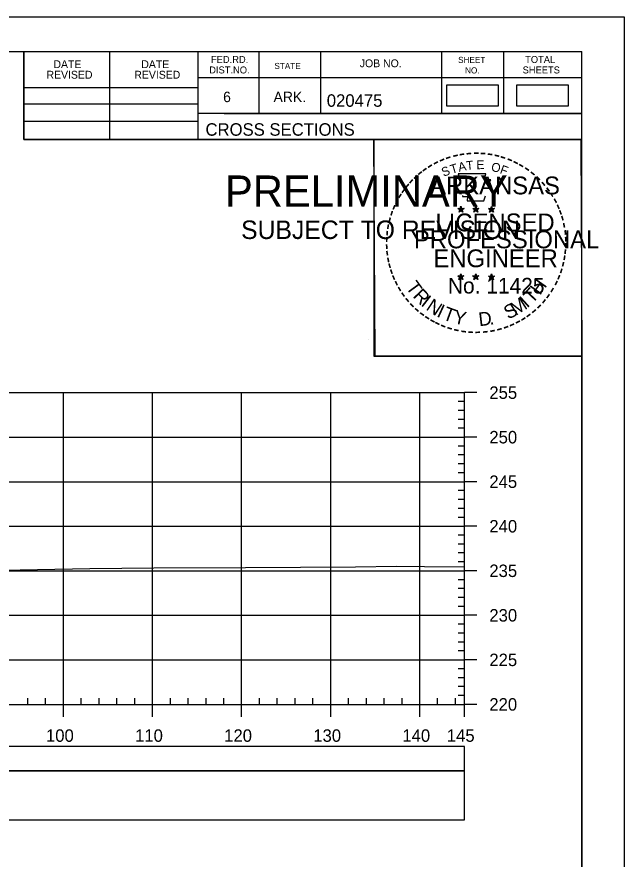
# Model space of a CAD drawing. Extents: x 1386544 to 1388153, y 379785 to 390999.
# Drawn here: x 1388085 to 1388153.2, y 384583.1 to 384677.7 of the extents above; entities that cross this region are included whole.
import ezdxf

# ---------------------------------------------------------------- set-up
doc = ezdxf.new("R2010")
doc.units = 0
for name, color, linetype in [('R_Axis', 7, 'Continuous'), ('R_Axis Annot', 7, 'Continuous'), ('R_Border', 7, 'Continuous'), ('R_Border PE', 7, 'Continuous'), ('R_Border Prem', 7, 'Continuous'), ('R_Exist Surface', 7, 'Continuous'), ('R_Grid', 7, 'Continuous'), ('R_No Plot', 7, 'Continuous'), ('S_SHOULDER', 7, 'Continuous')]:
    doc.layers.add(name, color=color, linetype=linetype)

msp = doc.modelspace()

# ---------------------------------------------------------------- linework, layer by layer
at = {"layer": 'R_Axis'}
for p, q in [((1388135.252, 384600.513), (1388135.252, 384635.513)), ((1388136.652, 384635.513), (1388135.252, 384635.513)), ((1388135.252, 384634.513), (1388134.552, 384634.513)), ((1388135.252, 384633.513), (1388134.552, 384633.513)), ((1388135.252, 384632.513), (1388134.552, 384632.513)), ((1388135.252, 384631.513), (1388134.552, 384631.513)), ((1388136.652, 384630.513), (1388135.252, 384630.513)), ((1388135.252, 384629.513), (1388134.552, 384629.513)), ((1388135.252, 384628.513), (1388134.552, 384628.513)), ((1388135.252, 384627.513), (1388134.552, 384627.513)), ((1388135.252, 384626.513), (1388134.552, 384626.513)), ((1388136.652, 384625.513), (1388135.252, 384625.513)), ((1388135.252, 384624.513), (1388134.552, 384624.513)), ((1388135.252, 384623.513), (1388134.552, 384623.513)), ((1388135.252, 384622.513), (1388134.552, 384622.513)), ((1388135.252, 384621.513), (1388134.552, 384621.513)), ((1388136.652, 384620.513), (1388135.252, 384620.513)), ((1388135.252, 384619.513), (1388134.552, 384619.513)), ((1388135.252, 384618.513), (1388134.552, 384618.513)), ((1388135.252, 384617.513), (1388134.552, 384617.513)), ((1388135.252, 384616.513), (1388134.552, 384616.513)), ((1388136.652, 384615.513), (1388135.252, 384615.513)), ((1388135.252, 384614.513), (1388134.552, 384614.513)), ((1388135.252, 384613.513), (1388134.552, 384613.513)), ((1388135.252, 384612.513), (1388134.552, 384612.513)), ((1388135.252, 384611.513), (1388134.552, 384611.513)), ((1388136.652, 384610.513), (1388135.252, 384610.513)), ((1388135.252, 384609.513), (1388134.552, 384609.513)), ((1388135.252, 384608.513), (1388134.552, 384608.513)), ((1388135.252, 384607.513), (1388134.552, 384607.513)), ((1388135.252, 384606.513), (1388134.552, 384606.513)), ((1388136.652, 384605.513), (1388135.252, 384605.513)), ((1388135.252, 384604.513), (1388134.552, 384604.513)), ((1388135.252, 384603.513), (1388134.552, 384603.513)), ((1388135.252, 384602.513), (1388134.552, 384602.513)), ((1388135.252, 384601.513), (1388134.552, 384601.513)), ((1387845.252, 384600.513), (1388135.252, 384600.513)), ((1388086.252, 384600.513), (1388086.252, 384601.213)), ((1388088.252, 384600.513), (1388088.252, 384601.213)), ((1388090.252, 384599.113), (1388090.252, 384600.513)), ((1388092.252, 384600.513), (1388092.252, 384601.213)), ((1388094.252, 384600.513), (1388094.252, 384601.213)), ((1388096.252, 384600.513), (1388096.252, 384601.213)), ((1388098.252, 384600.513), (1388098.252, 384601.213)), ((1388100.252, 384599.113), (1388100.252, 384600.513)), ((1388102.252, 384600.513), (1388102.252, 384601.213)), ((1388104.252, 384600.513), (1388104.252, 384601.213)), ((1388106.252, 384600.513), (1388106.252, 384601.213)), ((1388108.252, 384600.513), (1388108.252, 384601.213)), ((1388110.252, 384599.113), (1388110.252, 384600.513)), ((1388112.252, 384600.513), (1388112.252, 384601.213)), ((1388114.252, 384600.513), (1388114.252, 384601.213)), ((1388116.252, 384600.513), (1388116.252, 384601.213)), ((1388118.252, 384600.513), (1388118.252, 384601.213)), ((1388120.252, 384599.113), (1388120.252, 384600.513)), ((1388122.252, 384600.513), (1388122.252, 384601.213)), ((1388124.252, 384600.513), (1388124.252, 384601.213)), ((1388126.252, 384600.513), (1388126.252, 384601.213)), ((1388128.252, 384600.513), (1388128.252, 384601.213)), ((1388130.252, 384599.113), (1388130.252, 384600.513)), ((1388132.252, 384600.513), (1388132.252, 384601.213)), ((1388134.252, 384600.513), (1388134.252, 384601.213)), ((1388135.252, 384599.113), (1388135.252, 384600.513)), ((1388136.652, 384600.513), (1388135.252, 384600.513))]:
    msp.add_line(p, q, dxfattribs=at)
at = {"layer": 'R_Axis Annot'}
for points in [[(1388064.272, 384593.069), (1388135.252, 384593.069), (1388135.252, 384595.777), (1388064.272, 384595.777)], [(1388064.272, 384587.541), (1388135.252, 384587.541), (1388135.252, 384593.069), (1388064.272, 384593.069)]]:
    msp.add_lwpolyline(points, close=True, dxfattribs=at)
at = {"layer": 'R_Border'}
for p, q in [((1387832.252, 384673.806), (1388148.432, 384673.806)), ((1388085.792, 384663.926), (1388085.792, 384673.806)), ((1388095.472, 384663.926), (1388095.472, 384673.806)), ((1388105.332, 384673.806), (1388105.332, 384663.926)), ((1388112.172, 384673.806), (1388112.172, 384666.866)), ((1388119.112, 384673.806), (1388119.112, 384666.866)), ((1388132.692, 384673.806), (1388132.692, 384666.866)), ((1388139.632, 384673.806), (1388139.632, 384666.866)), ((1388148.432, 384468.346), (1388148.432, 384673.806)), ((1388148.432, 384670.866), (1388105.332, 384670.866)), ((1388148.432, 384670.886), (1388148.432, 384670.886)), ((1388085.792, 384669.786), (1388105.332, 384669.786)), ((1388085.792, 384667.926), (1388105.332, 384667.926)), ((1388148.432, 384666.866), (1388105.332, 384666.866)), ((1388108.292, 384666.866), (1388148.432, 384666.866)), ((1388085.792, 384665.986), (1388105.332, 384665.986)), ((1388148.432, 384663.926), (1388085.792, 384663.926))]:
    msp.add_line(p, q, dxfattribs=at)
at = {"layer": 'R_Border PE'}
for p, q in [((1388134.516, 384656.181), (1388134.865, 384656.07)), ((1388134.516, 384656.181), (1388134.769, 384656.136)), ((1388134.516, 384656.181), (1388134.753, 384656.059)), ((1388134.649, 384655.773), (1388134.865, 384656.07)), ((1388134.865, 384656.435), (1388134.824, 384656.183)), ((1388134.865, 384656.07), (1388134.865, 384656.435)), ((1388134.865, 384656.435), (1388134.914, 384656.185)), ((1388135.212, 384656.181), (1388134.865, 384656.07)), ((1388135.078, 384655.773), (1388134.865, 384656.07)), ((1388135.212, 384656.181), (1388134.926, 384656.132)), ((1388135.212, 384656.181), (1388135.008, 384656.079)), ((1388136.186, 384656.181), (1388136.535, 384656.07)), ((1388136.186, 384656.181), (1388136.439, 384656.136)), ((1388136.186, 384656.181), (1388136.423, 384656.059)), ((1388136.319, 384655.773), (1388136.535, 384656.07)), ((1388136.535, 384656.435), (1388136.494, 384656.183)), ((1388136.535, 384656.07), (1388136.535, 384656.435)), ((1388136.535, 384656.435), (1388136.584, 384656.185)), ((1388136.882, 384656.181), (1388136.535, 384656.07)), ((1388136.748, 384655.773), (1388136.535, 384656.07)), ((1388136.882, 384656.181), (1388136.596, 384656.132)), ((1388136.882, 384656.181), (1388136.678, 384656.079)), ((1388137.95, 384656.169), (1388138.299, 384656.058)), ((1388137.95, 384656.169), (1388138.203, 384656.124)), ((1388137.95, 384656.169), (1388138.187, 384656.047)), ((1388138.299, 384656.423), (1388138.258, 384656.171)), ((1388138.299, 384656.058), (1388138.299, 384656.423)), ((1388138.299, 384656.423), (1388138.348, 384656.173)), ((1388138.646, 384656.169), (1388138.299, 384656.058)), ((1388138.646, 384656.169), (1388138.36, 384656.12)), ((1388138.646, 384656.169), (1388138.442, 384656.067)), ((1388134.649, 384655.773), (1388134.775, 384656.017)), ((1388134.649, 384655.773), (1388134.863, 384655.99)), ((1388135.078, 384655.773), (1388134.863, 384655.987)), ((1388135.078, 384655.773), (1388134.941, 384656.064)), ((1388136.319, 384655.773), (1388136.445, 384656.017)), ((1388136.319, 384655.773), (1388136.533, 384655.99)), ((1388136.748, 384655.773), (1388136.533, 384655.987)), ((1388136.748, 384655.773), (1388136.611, 384656.064)), ((1388138.083, 384655.761), (1388138.299, 384656.058)), ((1388138.083, 384655.761), (1388138.209, 384656.005)), ((1388138.083, 384655.761), (1388138.297, 384655.978)), ((1388138.512, 384655.761), (1388138.297, 384655.975)), ((1388138.512, 384655.761), (1388138.299, 384656.058)), ((1388138.512, 384655.761), (1388138.375, 384656.052)), ((1388134.512, 384648.608), (1388134.861, 384648.497)), ((1388134.512, 384648.608), (1388134.765, 384648.563)), ((1388134.512, 384648.608), (1388134.749, 384648.486)), ((1388134.861, 384648.862), (1388134.82, 384648.61)), ((1388134.861, 384648.497), (1388134.861, 384648.862)), ((1388134.861, 384648.862), (1388134.91, 384648.612)), ((1388135.208, 384648.608), (1388134.861, 384648.497)), ((1388135.208, 384648.608), (1388134.922, 384648.559)), ((1388135.208, 384648.608), (1388135.004, 384648.506)), ((1388136.181, 384648.608), (1388136.53, 384648.497)), ((1388136.181, 384648.608), (1388136.434, 384648.563)), ((1388136.181, 384648.608), (1388136.418, 384648.486)), ((1388136.53, 384648.862), (1388136.489, 384648.61)), ((1388136.53, 384648.497), (1388136.53, 384648.862)), ((1388136.53, 384648.862), (1388136.579, 384648.612)), ((1388136.877, 384648.608), (1388136.53, 384648.497)), ((1388136.877, 384648.608), (1388136.591, 384648.559)), ((1388136.877, 384648.608), (1388136.673, 384648.506)), ((1388137.948, 384648.598), (1388138.297, 384648.487)), ((1388137.948, 384648.598), (1388138.201, 384648.553)), ((1388137.948, 384648.598), (1388138.185, 384648.476)), ((1388138.297, 384648.852), (1388138.256, 384648.6)), ((1388138.297, 384648.487), (1388138.297, 384648.852)), ((1388138.297, 384648.852), (1388138.346, 384648.602)), ((1388138.644, 384648.598), (1388138.297, 384648.487)), ((1388138.644, 384648.598), (1388138.358, 384648.549)), ((1388138.644, 384648.598), (1388138.44, 384648.496)), ((1388134.645, 384648.2), (1388134.861, 384648.497)), ((1388134.645, 384648.2), (1388134.771, 384648.444)), ((1388134.645, 384648.2), (1388134.859, 384648.417)), ((1388135.074, 384648.2), (1388134.859, 384648.414)), ((1388135.074, 384648.2), (1388134.861, 384648.497)), ((1388135.074, 384648.2), (1388134.937, 384648.491)), ((1388136.314, 384648.2), (1388136.53, 384648.497)), ((1388136.314, 384648.2), (1388136.44, 384648.444)), ((1388136.314, 384648.2), (1388136.528, 384648.417)), ((1388136.743, 384648.2), (1388136.528, 384648.414)), ((1388136.743, 384648.2), (1388136.53, 384648.497)), ((1388136.743, 384648.2), (1388136.606, 384648.491)), ((1388138.081, 384648.19), (1388138.297, 384648.487)), ((1388138.081, 384648.19), (1388138.207, 384648.434)), ((1388138.081, 384648.19), (1388138.295, 384648.407)), ((1388138.51, 384648.19), (1388138.295, 384648.404)), ((1388138.51, 384648.19), (1388138.297, 384648.487)), ((1388138.51, 384648.19), (1388138.373, 384648.481))]:
    msp.add_line(p, q, dxfattribs=at)
for points in [[(1388134.557, 384660.059), (1388134.826, 384659.232)], [(1388138.068, 384659.137), (1388138.21, 384659.421), (1388137.525, 384659.397), (1388137.673, 384660.059), (1388134.557, 384660.059)], [(1388135.049, 384657.636), (1388135.049, 384657.549), (1388135.612, 384657.53), (1388135.558, 384657.057), (1388137.428, 384657.057), (1388137.629, 384657.593)], [(1388134.865, 384656.435), (1388135.078, 384655.773), (1388134.516, 384656.181), (1388135.212, 384656.181), (1388134.649, 384655.773), (1388134.865, 384656.435)], [(1388136.535, 384656.435), (1388136.748, 384655.773), (1388136.186, 384656.181), (1388136.882, 384656.181), (1388136.319, 384655.773), (1388136.535, 384656.435)], [(1388138.299, 384656.423), (1388138.512, 384655.761), (1388137.95, 384656.169), (1388138.646, 384656.169), (1388138.083, 384655.761), (1388138.299, 384656.423)], [(1388134.861, 384648.862), (1388135.074, 384648.2), (1388134.512, 384648.608), (1388135.208, 384648.608), (1388134.645, 384648.2), (1388134.861, 384648.862)], [(1388136.53, 384648.862), (1388136.743, 384648.2), (1388136.181, 384648.608), (1388136.877, 384648.608), (1388136.314, 384648.2), (1388136.53, 384648.862)], [(1388138.297, 384648.852), (1388138.51, 384648.19), (1388137.948, 384648.598), (1388138.644, 384648.598), (1388138.081, 384648.19), (1388138.297, 384648.852)]]:
    msp.add_lwpolyline(points, dxfattribs=at)
for centre, radius in [((1388134.864, 384656.07), 0.172), ((1388134.864, 384656.07), 0.145), ((1388134.864, 384656.07), 0.116), ((1388134.864, 384656.07), 0.0991), ((1388134.864, 384656.07), 0.0747), ((1388134.864, 384656.07), 0.0495), ((1388134.864, 384656.07), 0.0296), ((1388136.534, 384656.07), 0.172), ((1388136.534, 384656.07), 0.145), ((1388136.534, 384656.07), 0.116), ((1388136.534, 384656.07), 0.0991), ((1388136.534, 384656.07), 0.0747), ((1388136.534, 384656.07), 0.0495), ((1388136.534, 384656.07), 0.0296), ((1388138.298, 384656.058), 0.172), ((1388138.298, 384656.058), 0.145), ((1388138.298, 384656.058), 0.116), ((1388138.298, 384656.058), 0.0991), ((1388138.298, 384656.058), 0.0747), ((1388138.298, 384656.058), 0.0495), ((1388138.298, 384656.058), 0.0296), ((1388134.86, 384648.497), 0.172), ((1388134.86, 384648.497), 0.145), ((1388134.86, 384648.497), 0.116), ((1388134.86, 384648.497), 0.0991), ((1388134.86, 384648.497), 0.0747), ((1388134.86, 384648.497), 0.0495), ((1388134.86, 384648.497), 0.0296), ((1388136.529, 384648.497), 0.172), ((1388136.529, 384648.497), 0.145), ((1388136.529, 384648.497), 0.116), ((1388136.529, 384648.497), 0.0991), ((1388136.529, 384648.497), 0.0747), ((1388136.529, 384648.497), 0.0495), ((1388136.529, 384648.497), 0.0296), ((1388138.296, 384648.487), 0.172), ((1388138.296, 384648.487), 0.145), ((1388138.296, 384648.487), 0.116), ((1388138.296, 384648.487), 0.0991), ((1388138.296, 384648.487), 0.0747), ((1388138.296, 384648.487), 0.0495), ((1388138.296, 384648.487), 0.0296)]:
    msp.add_circle(centre, radius, dxfattribs=at)
at = {"layer": 'R_Exist Surface'}
msp.add_lwpolyline([(1388022.773, 384615.04), (1388024.31, 384615.029), (1388027.124, 384614.975), (1388029.291, 384615.009), (1388045.715, 384615.036), (1388047.31, 384615.065), (1388064.737, 384615.304), (1388072.319, 384615.399), (1388081.417, 384615.556), (1388093.224, 384615.788), (1388100.409, 384615.828), (1388110.698, 384615.896), (1388123.048, 384615.943), (1388127.641, 384616.031), (1388130.784, 384615.996), (1388135.252, 384615.94)], dxfattribs=at)
at = {"layer": 'R_Grid'}
for p, q in [((1387845.252, 384635.513), (1388135.252, 384635.513)), ((1387845.252, 384635.513), (1388135.252, 384635.513)), ((1387845.252, 384635.513), (1388135.252, 384635.513)), ((1388090.252, 384600.513), (1388090.252, 384635.513)), ((1388090.252, 384600.513), (1388090.252, 384635.513)), ((1388090.252, 384600.513), (1388090.252, 384635.513)), ((1388100.252, 384600.513), (1388100.252, 384635.513)), ((1388100.252, 384600.513), (1388100.252, 384635.513)), ((1388100.252, 384600.513), (1388100.252, 384635.513)), ((1388110.252, 384600.513), (1388110.252, 384635.513)), ((1388110.252, 384600.513), (1388110.252, 384635.513)), ((1388110.252, 384600.513), (1388110.252, 384635.513)), ((1388120.252, 384600.513), (1388120.252, 384635.513)), ((1388120.252, 384600.513), (1388120.252, 384635.513)), ((1388120.252, 384600.513), (1388120.252, 384635.513)), ((1388130.252, 384600.513), (1388130.252, 384635.513)), ((1388130.252, 384600.513), (1388130.252, 384635.513)), ((1388130.252, 384600.513), (1388130.252, 384635.513)), ((1388135.252, 384600.513), (1388135.252, 384635.513)), ((1388135.252, 384600.513), (1388135.252, 384635.513)), ((1388135.252, 384600.513), (1388135.252, 384635.513)), ((1387845.252, 384630.513), (1388135.252, 384630.513)), ((1387845.252, 384630.513), (1388135.252, 384630.513)), ((1387845.252, 384630.513), (1388135.252, 384630.513)), ((1387845.252, 384625.513), (1388135.252, 384625.513)), ((1387845.252, 384625.513), (1388135.252, 384625.513)), ((1387845.252, 384625.513), (1388135.252, 384625.513)), ((1387845.252, 384620.513), (1388135.252, 384620.513)), ((1387845.252, 384620.513), (1388135.252, 384620.513)), ((1387845.252, 384620.513), (1388135.252, 384620.513)), ((1387845.252, 384615.513), (1388135.252, 384615.513)), ((1387845.252, 384615.513), (1388135.252, 384615.513)), ((1387845.252, 384615.513), (1388135.252, 384615.513)), ((1387845.252, 384610.513), (1388135.252, 384610.513)), ((1387845.252, 384610.513), (1388135.252, 384610.513)), ((1387845.252, 384610.513), (1388135.252, 384610.513)), ((1387845.252, 384605.513), (1388135.252, 384605.513)), ((1387845.252, 384605.513), (1388135.252, 384605.513)), ((1387845.252, 384605.513), (1388135.252, 384605.513)), ((1387845.252, 384600.513), (1388135.252, 384600.513)), ((1387845.252, 384600.513), (1388135.252, 384600.513)), ((1387845.252, 384600.513), (1388135.252, 384600.513))]:
    msp.add_line(p, q, dxfattribs=at)
at = {"layer": 'R_No Plot'}
for p, q in [((1387819.851, 384677.701), (1388153.184, 384677.701)), ((1388124.466, 384641.471), (1388124.466, 384641.471))]:
    msp.add_line(p, q, dxfattribs=at)
for points in [[(1387819.844, 384677.701), (1388153.184, 384677.701), (1388153.184, 384464.363), (1387819.844, 384464.363)], [(1388066.172, 384673.806), (1388085.792, 384673.806), (1388085.792, 384663.926), (1388101.904, 384663.926), (1388125.103, 384663.926), (1388125.103, 384639.594), (1388148.432, 384639.594), (1388148.432, 384468.346), (1387832.252, 384468.346), (1387832.252, 384673.806)], [(1388125.103, 384663.926), (1388148.311, 384663.926), (1388148.432, 384639.594), (1388125.224, 384639.594)]]:
    msp.add_lwpolyline(points, close=True, dxfattribs=at)
at = {"layer": 'S_SHOULDER'}
for points in [[(1388133.245, 384667.711), (1388139.078, 384667.711), (1388139.078, 384670.021), (1388133.245, 384670.021)], [(1388141.115, 384667.711), (1388146.948, 384667.711), (1388146.948, 384670.021), (1388141.115, 384670.021)]]:
    msp.add_lwpolyline(points, close=True, dxfattribs=at)

# ---------------------------------------------------------------- texts
at = {"layer": 'R_Axis Annot'}
for s, p in [('255', (1388138.052, 384634.813)), ('250', (1388138.052, 384629.813)), ('245', (1388138.052, 384624.813)), ('240', (1388138.052, 384619.813)), ('235', (1388138.052, 384614.813)), ('230', (1388138.052, 384609.813)), ('225', (1388138.052, 384604.813)), ('220', (1388138.052, 384599.813)), ('100', (1388088.29, 384596.313)), ('110', (1388098.29, 384596.313)), ('120', (1388108.29, 384596.313)), ('130', (1388118.29, 384596.313)), ('140', (1388128.29, 384596.313)), ('145', (1388133.277, 384596.313))]:
    msp.add_text(s, height=1.4, dxfattribs=at).set_placement(p)
at = {"layer": 'R_Border'}
for s, height, p in [('FED.RD.', 0.7819, (1388106.812, 384672.526)), ('SHEET', 0.684, (1388134.552, 384672.526)), ('TOTAL', 0.7819, (1388142.072, 384672.526)), ('DATE', 0.8792, (1388089.129, 384671.943)), ('DATE', 0.8792, (1388098.989, 384671.943)), ('STATE', 0.684, (1388113.932, 384671.846)), ('JOB NO.', 0.8792, (1388123.512, 384672.046)), ('REVISED', 0.8792, (1388088.349, 384670.763)), ('REVISED', 0.8792, (1388098.209, 384670.763)), ('DIST.NO.', 0.7819, (1388106.612, 384671.346)), ('NO.', 0.684, (1388135.332, 384671.346)), ('SHEETS', 0.7819, (1388141.792, 384671.346)), ('6', 1.172, (1388108.172, 384668.126)), ('ARK.', 1.1723, (1388113.832, 384668.126)), ('020475', 1.4, (1388119.807, 384667.606)), ('CROSS SECTIONS', 1.4, (1388106.195, 384664.356))]:
    msp.add_text(s, height=height, rotation=360, dxfattribs=at).set_placement(p)
at = {"layer": 'R_Border PE'}
for s, height, rotation, p in [('-', 1.6, 24.30721, (1388132.671, 384660.917)), ('-', 1.6, 19.17608, (1388133.305, 384661.186)), ('-', 1.6, 13.63015, (1388134.055, 384661.427)), ('-', 1.6, 10.21935, (1388134.733, 384661.589)), ('-', 1.6, 5.89682, (1388135.462, 384661.699)), ('-', 1.6, 0.18623, (1388136.234, 384661.771)), ('-', 1.6, 357.74304, (1388136.957, 384661.758)), ('-', 1.6, 352.16172, (1388137.701, 384661.702)), ('-', 1.6, 347.20489, (1388138.42, 384661.588)), ('-', 1.6, 342.3362, (1388139.055, 384661.433)), ('-', 1.6, 337.85509, (1388139.79, 384661.21)), ('-', 1.6, 34.06357, (1388131.441, 384660.23)), ('-', 1.6, 28.79182, (1388132.038, 384660.6)), ('S', 1, 21.59401, (1388132.912, 384659.737)), ('T', 1, 16.4036, (1388133.826, 384660.068)), ('A', 1, 11.21318, (1388134.652, 384660.319)), ('T', 1, 6.02276, (1388135.501, 384660.485)), ('E', 1, 0.83234, (1388136.606, 384660.595)), ('O', 1, 350.4515, (1388138.21, 384660.385)), ('F', 1, 340.07066, (1388139.164, 384660.157)), ('-', 1.6, 334.12109, (1388140.421, 384660.939)), ('-', 1.6, 329.64089, (1388141, 384660.656)), ('-', 1.6, 325.86266, (1388141.643, 384660.295)), ('-', 1.6, 42.96224, (1388129.954, 384659.04)), ('-', 1.6, 38.95066, (1388130.387, 384659.457)), ('-', 1.6, 36.23174, (1388130.863, 384659.835)), ('-', 1.6, 320.52971, (1388142.253, 384659.869)), ('-', 1.6, 50.61417, (1388129.103, 384658.076)), ('-', 1.6, 48.42305, (1388129.506, 384658.562)), ('ARKANSAS', 2, 360, (1388131.41, 384657.771)), ('-', 1.6, 315.57859, (1388142.852, 384659.381)), ('-', 1.6, 309.87973, (1388143.421, 384658.831)), ('-', 1.6, 54.23247, (1388128.69, 384657.509)), ('-', 1.6, 306.65218, (1388143.946, 384658.229)), ('-', 1.6, 62.87135, (1388128.052, 384656.368)), ('-', 1.6, 58.07063, (1388128.365, 384656.982)), ('-', 1.4, 303.67529, (1388144.432, 384657.661)), ('-', 1.6, 299.66835, (1388144.751, 384657.054)), ('-', 1.6, 67.77427, (1388127.793, 384655.757)), ('DWB', 0.01, 360, (1388134.853, 384656.065)), ('DWB', 0.01, 360, (1388136.522, 384656.065)), ('-', 1.6, 294.66279, (1388145.075, 384656.442)), ('-', 1.6, 75.46096, (1388127.377, 384654.413)), ('-', 1.6, 72.39447, (1388127.574, 384655.127)), ('LICENSED', 2, 360, (1388132.008, 384653.622)), ('DWB', 0.01, 360, (1388138.287, 384656.054)), ('-', 1.6, 290.57283, (1388145.332, 384655.865)), ('-', 1.6, 285.12326, (1388145.566, 384655.285)), ('-', 1.6, 81.20126, (1388127.245, 384653.7)), ('-', 1.6, 280.54934, (1388145.766, 384654.543)), ('-', 1.6, 85.18634, (1388127.169, 384653.009)), ('PROFESSIONAL', 2, 360, (1388129.584, 384651.718)), ('-', 1.6, 276.59616, (1388145.928, 384653.775)), ('-', 1.6, 89.06224, (1388127.144, 384652.308)), ('-', 1.6, 274.33011, (1388145.988, 384653.053)), ('-', 1.6, 269.94067, (1388146.022, 384652.421)), ('-', 1.6, 94.19588, (1388127.179, 384651.583)), ('-', 1.6, 98.94793, (1388127.251, 384650.916)), ('ENGINEER', 2, 360, (1388131.771, 384649.593)), ('-', 1.6, 263.5172, (1388146.003, 384651.755)), ('-', 1.6, 101.71495, (1388127.386, 384650.183)), ('-', 1.6, 260.99529, (1388145.932, 384651.101)), ('-', 1.6, 105.45785, (1388127.548, 384649.588)), ('-', 1.6, 252.86809, (1388145.641, 384649.703)), ('-', 1.6, 255.7626, (1388145.822, 384650.423)), ('-', 1.6, 109.08742, (1388127.763, 384648.957)), ('-', 1.6, 114.06432, (1388128.017, 384648.361)), ('DWB', 0.01, 360, (1388134.849, 384648.492)), ('DWB', 0.01, 360, (1388136.518, 384648.493)), ('-', 1.6, 247.88866, (1388145.418, 384649.03)), ('-', 1.6, 115.72885, (1388128.322, 384647.743)), ('T', 1.54, 306.04056, (1388128.621, 384647.336)), ('No. 11425', 1.757, 360, (1388133.399, 384646.642)), ('DWB', 0.01, 360, (1388138.285, 384648.483)), ('H', 1.54, 54.60883, (1388143.741, 384646.371)), ('-', 1.6, 244.61971, (1388145.156, 384648.401)), ('-', 1.6, 120.44712, (1388128.679, 384647.157)), ('-', 1.6, 125.89344, (1388129.082, 384646.596)), ('R', 1.54, 314.00497, (1388129.384, 384646.288)), ('T', 1.54, 46.64442, (1388142.852, 384645.428)), ('-', 1.6, 239.07125, (1388144.762, 384647.649)), ('-', 1.6, 130.71812, (1388129.544, 384646.044)), ('I', 1.54, 321.96938, (1388130.284, 384645.356)), ('N', 1.54, 326.50021, (1388130.851, 384644.884)), ('M', 1.54, 32.65632, (1388141.006, 384644.103)), ('I', 1.54, 42.11359, (1388142.29, 384644.95)), ('-', 1.6, 231.25377, (1388143.93, 384646.43)), ('-', 1.6, 233.84524, (1388144.36, 384646.996)), ('-', 1.6, 134.22381, (1388130.061, 384645.499)), ('-', 1.6, 138.93382, (1388130.586, 384645.035)), ('I', 1.54, 335.36034, (1388132.059, 384644.098)), ('T', 1.54, 339.89117, (1388132.72, 384643.771)), ('Y', 1.54, 347.85558, (1388133.937, 384643.325)), ('S', 1.54, 26.9312, (1388140.167, 384643.697)), ('-', 1.6, 221.08509, (1388142.929, 384645.357)), ('-', 1.6, 225.76533, (1388143.451, 384645.866)), ('-', 1.6, 144.64634, (1388131.142, 384644.629)), ('-', 1.6, 148.08978, (1388131.703, 384644.258)), ('D', 1.54, 6.39691, (1388136.922, 384642.967)), ('-', 1.6, 212.24909, (1388141.846, 384644.498)), ('-', 1.6, 215.73633, (1388142.38, 384644.885)), ('-', 1.6, 151.57039, (1388132.282, 384643.933)), ('-', 1.6, 154.60019, (1388132.804, 384643.686)), ('-', 1.6, 158.56121, (1388133.428, 384643.432)), ('-', 1.6, 162.79826, (1388134.115, 384643.219)), ('.', 1.54, 13.76417, (1388138.114, 384643.094)), ('-', 1.6, 200.71842, (1388140.045, 384643.56)), ('-', 1.6, 204.25161, (1388140.664, 384643.833)), ('-', 1.6, 207.35684, (1388141.288, 384644.152)), ('-', 1.6, 167.55551, (1388134.83, 384643.055)), ('-', 1.6, 173.11546, (1388135.602, 384642.945)), ('-', 1.6, 176.51827, (1388136.35, 384642.892)), ('-', 1.6, 181.59176, (1388137.094, 384642.911)), ('-', 1.6, 185.81666, (1388137.903, 384642.987)), ('-', 1.6, 191.28576, (1388138.639, 384643.119)), ('-', 1.6, 195.47429, (1388139.368, 384643.318))]:
    msp.add_text(s, height=height, rotation=rotation, dxfattribs=at).set_placement(p)
at = {"layer": 'R_Border Prem'}
for s, height, p in [('PRELIMINARY', 3.5, (1388108.383, 384656.39)), ('DWB', 0.01, (1388109.129, 384658.239)), ('SUBJECT TO REVISION', 2.07511, (1388110.192, 384652.761))]:
    msp.add_text(s, height=height, rotation=360, dxfattribs=at).set_placement(p)

doc.saveas('drawing.dxf')
